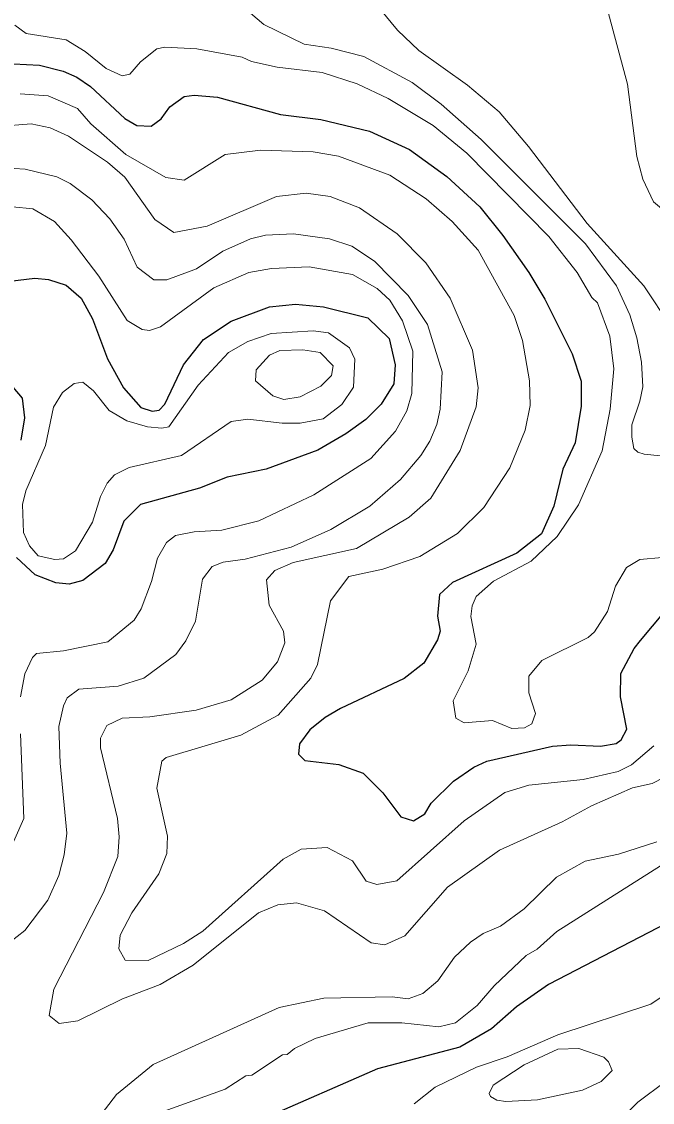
# Model space of a CAD drawing. Extents: x 673.3 to 698.5, y 6984.3 to 7012.3.
# Drawn here: x 684.042 to 684.796, y 7000.006 to 7001.299 of the extents above; entities that cross this region are included whole.
import ezdxf

# ---------------------------------------------------------------- set-up
doc = ezdxf.new("R2010")
doc.units = 0
doc.header["$LTSCALE"] = 0.032
doc.layers.add('1', color=7, linetype='Continuous', lineweight=25)
doc.layers.add('2', color=7, linetype='Continuous', lineweight=13)

msp = doc.modelspace()

# ---------------------------------------------------------------- linework, layer by layer
at = {"layer": '1'}
for points in [[(684.0167, 7001.2491), (684.0633, 7001.2466), (684.0913, 7001.2396), (684.1079, 7001.2322), (684.1242, 7001.221), (684.165, 7001.1827), (684.1795, 7001.1745), (684.1967, 7001.1739), (684.2085, 7001.1826), (684.2188, 7001.1967), (684.2361, 7001.2092), (684.2479, 7001.2109), (684.2759, 7001.2084), (684.3513, 7001.1876), (684.3994, 7001.1816), (684.4578, 7001.1679), (684.5054, 7001.1459), (684.5502, 7001.1135), (684.5896, 7001.0771), (684.6173, 7001.0429)], [(684.6173, 7001.0429), (684.6483, 7000.9989), (684.6675, 7000.9668), (684.7002, 7000.9014), (684.7108, 7000.8688), (684.7108, 7000.8388), (684.7038, 7000.7952), (684.6891, 7000.7637), (684.6783, 7000.7193), (684.6633, 7000.6862), (684.634, 7000.6633), (684.5571, 7000.6281), (684.5416, 7000.6139), (684.5391, 7000.5878), (684.5422, 7000.5699), (684.539, 7000.5595), (684.5227, 7000.5318), (684.4994, 7000.5131), (684.4232, 7000.4775), (684.4049, 7000.4667), (684.3865, 7000.4517), (684.3739, 7000.435), (684.3729, 7000.4229), (684.3805, 7000.4152), (684.4209, 7000.4103), (684.4503, 7000.4), (684.4736, 7000.3766), (684.4951, 7000.3477), (684.5102, 7000.3429), (684.524, 7000.3516), (684.5317, 7000.3641), (684.5583, 7000.3906), (684.5824, 7000.4073), (684.5982, 7000.4143), (684.6766, 7000.4323), (684.6985, 7000.434), (684.7339, 7000.4324), (684.7529, 7000.4356), (684.7588, 7000.4399), (684.7653, 7000.4527), (684.758, 7000.4913), (684.7583, 7000.5192), (684.7744, 7000.5493), (684.7819, 7000.5588), (684.8106, 7000.5931)], [(684.0276, 7000.9885), (684.0574, 7000.9918), (684.074, 7000.9902), (684.0949, 7000.9837), (684.1129, 7000.9682), (684.1267, 7000.9432), (684.1446, 7000.8954), (684.1634, 7000.861), (684.1842, 7000.8375), (684.1977, 7000.8331), (684.2061, 7000.8343), (684.2132, 7000.8412), (684.2352, 7000.8884), (684.2591, 7000.9187), (684.2922, 7000.9405), (684.3381, 7000.9577), (684.3691, 7000.9609), (684.4027, 7000.9577), (684.4557, 7000.9446), (684.4811, 7000.92), (684.4885, 7000.8884), (684.4868, 7000.8655), (684.4716, 7000.8414), (684.4534, 7000.823), (684.4296, 7000.8057), (684.396, 7000.7864), (684.3342, 7000.7634), (684.2876, 7000.7541), (684.2545, 7000.7409), (684.184, 7000.7214), (684.164, 7000.7013), (684.1513, 7000.667), (684.1417, 7000.6509), (684.115, 7000.6304), (684.0988, 7000.6262), (684.0827, 7000.6277), (684.0579, 7000.6371), (684.0357, 7000.6579)], [(684.0414, 7000.7984), (684.0455, 7000.8249), (684.0429, 7000.8485), (684.0249, 7000.8697)], [(684.8767, 7000.2627), (684.8458, 7000.2374), (684.672, 7000.1475), (684.6337, 7000.1206), (684.6036, 7000.0945), (684.5656, 7000.0723), (684.4673, 7000.0466), (684.3306, 6999.9867), (684.2336, 6999.9567), (684.1943, 6999.942), (684.156, 6999.9166), (684.1287, 6999.8853), (684.1083, 6999.8552), (684.0933, 6999.8503), (684.0701, 6999.8602), (684.0539, 6999.8703), (684.0286, 6999.8795)]]:
    msp.add_lwpolyline(points, dxfattribs=at)
at = {"layer": '2'}
for points in [[(685.3221, 7001.4709), (685.2115, 7001.2986), (685.1868, 7001.2445), (685.1716, 7001.1993), (685.144, 7001.1514), (685.128, 7001.1323), (685.09, 7001.1006), (685.0132, 7001.0436), (684.989, 7001.0316), (684.9624, 7001.0245), (684.9188, 7001.0267), (684.8797, 7001.0323), (684.8353, 7001.0518), (684.7972, 7001.0834), (684.7845, 7001.1105), (684.7776, 7001.1373), (684.7664, 7001.224), (684.739, 7001.3253)], [(684.8056, 7000.7797), (684.7864, 7000.7816), (684.7785, 7000.784), (684.7737, 7000.7883), (684.7713, 7000.802), (684.7714, 7000.8166), (684.7811, 7000.8447), (684.7848, 7000.862), (684.7831, 7000.8915), (684.7776, 7000.9207), (684.7689, 7000.948), (684.7531, 7000.9828), (684.716, 7001.0331), (684.5914, 7001.1576), (684.5433, 7001.1999), (684.5086, 7001.2259), (684.4509, 7001.257), (684.4118, 7001.2669), (684.3795, 7001.2717), (684.3316, 7001.2954), (684.3048, 7001.3181)], [(684.4706, 7001.3136), (684.4913, 7001.2887), (684.5167, 7001.2642), (684.5751, 7001.2227), (684.6128, 7001.1908), (684.6479, 7001.1493), (684.718, 7001.0574), (684.7858, 7000.9829), (684.8182, 7000.934), (684.8282, 7000.9057), (684.8392, 7000.8601), (684.8441, 7000.8537), (684.859, 7000.8477), (684.8793, 7000.8494), (684.9203, 7000.8666), (684.9434, 7000.8712), (684.9933, 7000.8747), (685.0098, 7000.8807), (685.0409, 7000.901), (685.0636, 7000.9389), (685.0792, 7000.9537), (685.1085, 7000.9738)], [(684.1713, 7001.2358), (684.1621, 7001.2338), (684.1428, 7001.2426), (684.1177, 7001.2632), (684.0951, 7001.2768), (684.0471, 7001.2847), (684.0337, 7001.2946)], [(684.8079, 7000.6579), (684.7809, 7000.6555), (684.7649, 7000.6459), (684.7518, 7000.6235), (684.7424, 7000.5934), (684.7269, 7000.5689), (684.7192, 7000.5622), (684.6637, 7000.5349), (684.6483, 7000.516), (684.6481, 7000.4962), (684.6562, 7000.4715), (684.6519, 7000.4591), (684.6432, 7000.4544), (684.6281, 7000.4536), (684.6049, 7000.4632), (684.5711, 7000.4601), (684.5611, 7000.4658), (684.5578, 7000.4865), (684.5759, 7000.5225), (684.5853, 7000.5542), (684.5788, 7000.5875), (684.5804, 7000.6003), (684.5854, 7000.6115), (684.606, 7000.6296), (684.6509, 7000.6534), (684.6822, 7000.6831), (684.7077, 7000.7209), (684.7359, 7000.7855), (684.7456, 7000.8354), (684.7499, 7000.8835), (684.745, 7000.9226), (684.7303, 7000.9625), (684.7236, 7000.969), (684.7061, 7000.9989), (684.6723, 7001.0418), (684.574, 7001.1416), (684.5339, 7001.1746), (684.48, 7001.207), (684.4431, 7001.2242), (684.401, 7001.2378), (684.3473, 7001.2443), (684.3166, 7001.2512), (684.3053, 7001.2564), (684.2512, 7001.2663), (684.2132, 7001.268), (684.2033, 7001.2661), (684.1841, 7001.2508), (684.1713, 7001.2358)], [(684.04, 7001.2125), (684.0737, 7001.2101), (684.1084, 7001.195), (684.1247, 7001.1765), (684.1662, 7001.1397), (684.2144, 7001.1122), (684.236, 7001.1092), (684.285, 7001.1399), (684.3273, 7001.1449), (684.3902, 7001.1432), (684.4206, 7001.138), (684.4819, 7001.1151), (684.5254, 7001.0868), (684.5567, 7001.0596), (684.5876, 7001.0255), (684.6309, 7000.9473), (684.6408, 7000.9174), (684.6489, 7000.8692), (684.6497, 7000.8396), (684.644, 7000.8102), (684.6255, 7000.765), (684.5945, 7000.7177), (684.5629, 7000.6867), (684.5179, 7000.6592), (684.4738, 7000.6442), (684.4332, 7000.6351), (684.4111, 7000.6063), (684.3955, 7000.5299), (684.3875, 7000.5138), (684.3487, 7000.4693), (684.304, 7000.4456), (684.2148, 7000.4188), (684.2094, 7000.4146), (684.2036, 7000.382), (684.2164, 7000.3248), (684.2156, 7000.3039), (684.206, 7000.2797), (684.1737, 7000.233), (684.1595, 7000.2064), (684.1579, 7000.19), (684.1655, 7000.1764), (684.1929, 7000.1759), (684.2355, 7000.1963), (684.2586, 7000.2113), (684.3547, 7000.2971), (684.3759, 7000.3092), (684.4071, 7000.311), (684.4375, 7000.2951), (684.4538, 7000.271), (684.4667, 7000.267), (684.4904, 7000.2713), (684.571, 7000.3429), (684.6194, 7000.3768), (684.6482, 7000.3858), (684.7132, 7000.3926), (684.7551, 7000.4019), (684.7709, 7000.4099), (684.7976, 7000.4327)], [(684.8386, 7000.4095), (684.7958, 7000.3877), (684.7721, 7000.3824), (684.7232, 7000.361), (684.6882, 7000.342), (684.6134, 7000.3079), (684.5512, 7000.2637), (684.5, 7000.2055), (684.476, 7000.1946), (684.4597, 7000.1971), (684.4039, 7000.2355), (684.3704, 7000.245), (684.3483, 7000.2427), (684.3251, 7000.233), (684.2469, 7000.1703), (684.2075, 7000.1473), (684.1622, 7000.1303), (684.1091, 7000.1039), (684.0868, 7000.1009), (684.0748, 7000.1103), (684.0802, 7000.1417), (684.1396, 7000.2574), (684.157, 7000.3004), (684.1586, 7000.3239), (684.1563, 7000.3457), (684.1359, 7000.4304), (684.1359, 7000.4421), (684.1437, 7000.457), (684.1618, 7000.4657), (684.1952, 7000.4674), (684.2506, 7000.4756), (684.2925, 7000.4879), (684.3295, 7000.5112), (684.3479, 7000.5331), (684.3565, 7000.5561), (684.3549, 7000.5697), (684.3377, 7000.6008), (684.3345, 7000.6311), (684.3446, 7000.6425), (684.3665, 7000.652), (684.4424, 7000.6687), (684.5051, 7000.7061), (684.531, 7000.729), (684.566, 7000.7861), (684.5855, 7000.8383), (684.5878, 7000.8607), (684.581, 7000.9058), (684.5544, 7000.9682), (684.5251, 7001.0105), (684.4907, 7001.0448), (684.446, 7001.0761), (684.4108, 7001.0895), (684.3821, 7001.0935), (684.3464, 7001.0895), (684.2636, 7001.054), (684.2239, 7001.0465), (684.2009, 7001.0622), (684.1653, 7001.1129), (684.1446, 7001.1306), (684.0978, 7001.1616), (684.0759, 7001.1717), (684.0532, 7001.1766), (684.0134, 7001.1734)], [(684.0179, 7000.1905), (684.0457, 7000.212), (684.0731, 7000.2484), (684.0861, 7000.2776), (684.0928, 7000.3023), (684.096, 7000.3285), (684.0879, 7000.4119), (684.0862, 7000.4557), (684.0917, 7000.4807), (684.0962, 7000.4902), (684.1101, 7000.5007), (684.1573, 7000.5041), (684.1878, 7000.5137), (684.226, 7000.5421), (684.238, 7000.5582), (684.2496, 7000.5817), (684.2579, 7000.6321), (684.2695, 7000.6472), (684.2827, 7000.6523), (684.3091, 7000.656), (684.364, 7000.6702), (684.4117, 7000.6916), (684.4583, 7000.7195), (684.4948, 7000.7513), (684.5192, 7000.7798), (684.5299, 7000.797), (684.5382, 7000.817), (684.5423, 7000.8352), (684.5446, 7000.88), (684.527, 7000.9367), (684.5041, 7000.9712), (684.4637, 7001.0125), (684.4367, 7001.0303), (684.4098, 7001.039), (684.3668, 7001.0448), (684.3332, 7001.0432), (684.3153, 7001.0391), (684.2822, 7001.0242), (684.2509, 7001.003), (684.2154, 7000.9901), (684.1997, 7000.9901), (684.1801, 7001.0053), (684.1642, 7001.0385), (684.1471, 7001.0629), (684.1259, 7001.0856), (684.1, 7001.105), (684.084, 7001.113), (684.0461, 7001.1222), (684.0328, 7001.123)], [(684.0307, 7001.0774), (684.055, 7001.0747), (684.0811, 7001.0596), (684.101, 7001.038), (684.1342, 7000.9942), (684.1678, 7000.9412), (684.1861, 7000.9306), (684.1945, 7000.9292), (684.2078, 7000.9337), (684.2716, 7000.9803), (684.3135, 7000.9988), (684.3407, 7001.0034), (684.3857, 7001.0056), (684.4375, 7000.9965), (684.4671, 7000.9797), (684.4821, 7000.9655), (684.4973, 7000.9408), (684.5097, 7000.9046), (684.5082, 7000.8539), (684.5023, 7000.8333), (684.489, 7000.809), (684.4594, 7000.7762), (684.3913, 7000.7327), (684.3254, 7000.7018), (684.2811, 7000.6905)], [(684.2811, 7000.6905), (684.2482, 7000.6888), (684.2257, 7000.6841), (684.215, 7000.676), (684.2042, 7000.6572), (684.1969, 7000.6294), (684.1846, 7000.5966), (684.1765, 7000.5831), (684.145, 7000.5571), (684.092, 7000.5464), (684.0596, 7000.5431), (684.0546, 7000.5384), (684.0455, 7000.5189), (684.0406, 7000.4913)], [(684.0405, 7000.4471), (684.0446, 7000.346), (684.0245, 7000.3009)], [(684.8015, 7000.318), (684.7555, 7000.3034), (684.7157, 7000.2947), (684.6815, 7000.2759), (684.6426, 7000.2379), (684.6144, 7000.2173), (684.5938, 7000.2085), (684.5784, 7000.1979), (684.5595, 7000.18), (684.5393, 7000.1518), (684.5216, 7000.1366), (684.504, 7000.1302), (684.4849, 7000.1327), (684.4033, 7000.1311), (684.3497, 7000.1198), (684.1991, 7000.0516), (684.1553, 7000.0159), (684.1289, 6999.9815)], [(684.208, 6999.9943), (684.2852, 7000.0224), (684.3097, 7000.0381), (684.3169, 7000.0391), (684.3536, 7000.0631), (684.3593, 7000.0637), (684.3681, 7000.0707), (684.3927, 7000.0827), (684.4562, 7000.1017), (684.4964, 7000.1016), (684.5406, 7000.0969), (684.5605, 7000.1014), (684.5864, 7000.1222), (684.6067, 7000.1459), (684.6453, 7000.1819), (684.6581, 7000.1898), (684.6816, 7000.2106), (684.8058, 7000.2893)], [(684.5112, 7000.0047), (684.5362, 7000.0246), (684.5857, 7000.0485), (684.6223, 7000.0607), (684.6831, 7000.087), (684.7942, 7000.1238), (684.846, 7000.1587)], [(684.8116, 7000.0315), (684.7787, 7000.0066), (684.7566, 6999.9846)]]:
    msp.add_lwpolyline(points, dxfattribs=at)
for points in [[(684.1703, 7000.7654), (684.233, 7000.7798), (684.2925, 7000.8207), (684.3124, 7000.8232), (684.3532, 7000.8184), (684.3747, 7000.8184), (684.4023, 7000.8237), (684.4247, 7000.841), (684.4386, 7000.8618), (684.4403, 7000.8952), (684.434, 7000.9085), (684.4088, 7000.9265), (684.3905, 7000.9291), (684.3401, 7000.9259), (684.3124, 7000.9163), (684.2893, 7000.9031), (684.2528, 7000.8641), (684.2177, 7000.8144), (684.2095, 7000.8127), (684.1923, 7000.8143), (684.1675, 7000.8212), (684.1466, 7000.8337), (684.1279, 7000.8572), (684.1149, 7000.8678), (684.1047, 7000.8662), (684.0907, 7000.8554), (684.0797, 7000.8376), (684.0703, 7000.7917), (684.0468, 7000.7376), (684.0429, 7000.7213), (684.0439, 7000.6878), (684.051, 7000.6721), (684.0617, 7000.66), (684.0814, 7000.6555), (684.0919, 7000.6563), (684.1062, 7000.6659), (684.1265, 7000.7002), (684.136, 7000.7307), (684.1441, 7000.7467), (684.1528, 7000.757)], [(684.3747, 7000.8501), (684.3995, 7000.8627), (684.4124, 7000.8754), (684.4143, 7000.8872), (684.3989, 7000.903), (684.3782, 7000.9063), (684.3504, 7000.9053), (684.3382, 7000.9), (684.3222, 7000.8824), (684.3216, 7000.8691), (684.3421, 7000.8514), (684.3553, 7000.847)], [(684.6426, 7000.0512), (684.6829, 7000.0699), (684.7079, 7000.0707), (684.738, 7000.0605), (684.7435, 7000.055), (684.7481, 7000.0447), (684.7349, 7000.0313), (684.7124, 7000.0209), (684.6587, 7000.0093), (684.6206, 7000.0073), (684.6099, 7000.0089), (684.6023, 7000.0133), (684.6009, 7000.0169), (684.6055, 7000.027)]]:
    msp.add_lwpolyline(points, close=True, dxfattribs=at)

doc.saveas('drawing.dxf')
